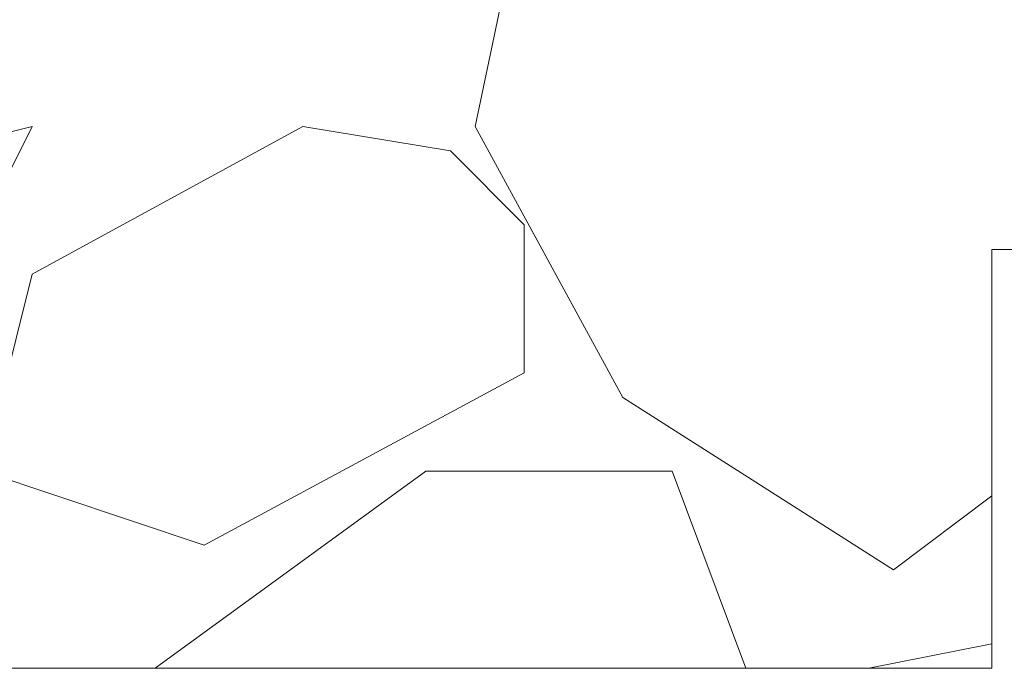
# Model space of a CAD drawing. Header units: metres. Extents: x 5.7 to 89.8, y 4 to 63.5.
# Tile 359 of 475: x 58.546 to 58.932, y 49.212 to 49.466. Entities that reach past the tile are written whole.
import ezdxf

# ---------------------------------------------------------------- set-up
doc = ezdxf.new("R2010")
doc.units = ezdxf.units.M
doc.header["$MEASUREMENT"] = 0
doc.layers.add('PDF17_hatch-borshi', color=7, linetype='Continuous')
doc.layers.add('PDF17_kaff', color=7, linetype='Continuous')

msp = doc.modelspace()

# ---------------------------------------------------------------- linework, layer by layer
at = {"layer": 'PDF17_hatch-borshi', "lineweight": 18}
for points in [[(58.82095, 49.63599), (58.76316, 49.6071), (58.72464, 49.42411), (58.78242, 49.31816), (58.88837, 49.25075), (58.92689, 49.27964)], [(58.59943, 49.21222), (58.70537, 49.28927), (58.80169, 49.28927), (58.83058, 49.21222)], [(58.87874, 49.21222), (58.92689, 49.22185)]]:
    msp.add_lwpolyline(points, dxfattribs=at)
for points in [[(58.47423, 49.40485), (58.45496, 49.36632), (58.50312, 49.3278), (58.55128, 49.42411)], [(58.71501, 49.41448), (58.65722, 49.42411), (58.55128, 49.36632), (58.53201, 49.28927), (58.61869, 49.26038), (58.7439, 49.3278), (58.7439, 49.38558)]]:
    msp.add_lwpolyline(points, close=True, dxfattribs=at)
at = {"layer": 'PDF17_kaff', "lineweight": 20}
msp.add_lwpolyline([(58.21418, 49.21222), (58.92689, 49.21222), (58.92689, 49.37595), (63.8388, 49.37595)], dxfattribs=at)

doc.saveas('drawing.dxf')
